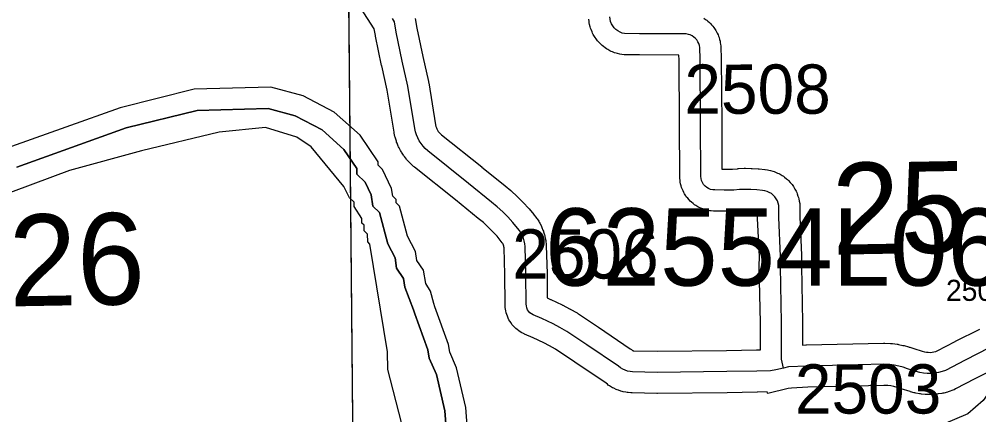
# Model space of a CAD drawing. Extents: x 23.6 to 68.7, y -63 to -29.
# Drawn here: x 43.335 to 44.699, y -56.378 to -55.816 of the extents above; entities that cross this region are included whole.
import ezdxf

# ---------------------------------------------------------------- set-up
doc = ezdxf.new("R2010")
doc.units = 0
for name, color, linetype in [('tdCoHydroRiver', 7, 'Continuous'), ('tdCoSecRdNmbr', 7, 'Continuous'), ('tdCoSecRteBand', 7, 'Continuous'), ('tdCoSecRteCL', 7, 'Continuous'), ('tdCoSectLine', 7, 'Continuous'), ('tdCoSectLinePart', 7, 'Continuous'), ('tdCoSectNmbr', 7, 'Continuous'), ('tdCoStrucPriMaintName', 7, 'Continuous'), ('tdCoSurfEarth', 7, 'Continuous'), ('tdCoSurfGravel', 7, 'Continuous'), ('tdCoTwpBndry', 7, 'Continuous'), ('tdCoTwpBndryShd', 7, 'Continuous')]:
    doc.layers.add(name, color=color, linetype=linetype)

msp = doc.modelspace()

# ---------------------------------------------------------------- linework, layer by layer
at = {"layer": 'tdCoHydroRiver'}
for points in [[(43.9128, -56.1917), (43.9094, -56.1728), (43.8998, -56.1587), (43.8981, -56.146), (43.8869, -56.1241), (43.8754, -56.0815), (43.8706, -56.0768), (43.8706, -56.0721), (43.8658, -56.0674), (43.8641, -56.0564), (43.8513, -56.0297), (43.8449, -56.0234), (43.8448, -56.0187), (43.8192, -55.981), (43.7826, -55.9482), (43.7382, -55.925), (43.6923, -55.9128), (43.5834, -55.9154), (43.4779, -55.9417), (43.3237, -55.9968)], [(43.8784, -56.3893), (43.8587, -56.3138), (43.8585, -56.2885), (43.8333, -56.1356), (43.8301, -56.1325), (43.83, -56.1214), (43.8252, -56.1167), (43.8252, -56.1089), (43.822, -56.1057), (43.8219, -56.0994), (43.8107, -56.0822), (43.8107, -56.0758), (43.8043, -56.0696), (43.7962, -56.0539), (43.7499, -55.9975), (43.7293, -55.9835), (43.6849, -55.9697), (43.6187, -55.9766), (43.5085, -56.0029), (43.4061, -56.0308), (43.2976, -56.0713)], [(44.8464, -56.0928), (44.8496, -56.0975), (44.8563, -56.1448), (44.8645, -56.17), (44.8647, -56.1984), (44.8055, -56.2795), (44.7522, -56.3131), (44.7177, -56.3403), (44.7052, -56.3578), (44.6833, -56.3769), (44.6487, -56.3915), (44.6362, -56.4058), (44.6385, -56.4784)], [(43.9192, -56.2027), (43.9128, -56.1917)], [(43.9733, -56.4184), (43.9697, -56.3679), (43.9565, -56.3112), (43.9469, -56.2892), (43.9452, -56.2782), (43.9257, -56.2247), (43.9241, -56.22), (43.9192, -56.2027)]]:
    msp.add_lwpolyline(points, dxfattribs=at)
at = {"layer": 'tdCoSecRteBand'}
for points in [[(44.7273, -56.3101), (44.6933, -56.327), (44.6658, -56.3415), (44.664, -56.3425), (44.662, -56.3432), (44.657, -56.345), (44.6557, -56.3455), (44.6544, -56.3458), (44.6493, -56.3472), (44.648, -56.3475), (44.6467, -56.3477), (44.6414, -56.3486), (44.6401, -56.3488), (44.6388, -56.349), (44.6335, -56.3494), (44.6321, -56.3495), (44.6308, -56.3495), (44.6255, -56.3494), (44.6241, -56.3494), (44.6228, -56.3493), (44.6175, -56.3488), (44.6162, -56.3486), (44.6148, -56.3484), (44.6096, -56.3474), (44.6083, -56.3471), (44.607, -56.3468), (44.6019, -56.3453), (44.6016, -56.3452), (44.6013, -56.3451), (44.5889, -56.3414), (44.5885, -56.3412), (44.5882, -56.3411), (44.5829, -56.3393), (44.5784, -56.3381), (44.5739, -56.3372), (44.5698, -56.3367), (44.5641, -56.3364), (44.4558, -56.3389), (44.4326, -56.3401), (44.4282, -56.341), (44.3993, -56.3478), (44.3991, -56.3472), (44.3986, -56.3474), (44.3982, -56.3456), (44.3843, -56.346), (44.3842, -56.346), (44.3841, -56.346), (44.3415, -56.3468), (44.3414, -56.3468), (44.3413, -56.3468), (44.2421, -56.3479), (44.2416, -56.3479), (44.2411, -56.3479), (44.2062, -56.3471), (44.2053, -56.3471), (44.2043, -56.347), (44.2006, -56.3467), (44.1989, -56.3465), (44.1972, -56.3462), (44.1936, -56.3454), (44.1918, -56.3451), (44.1902, -56.3445), (44.1867, -56.3434), (44.185, -56.3428), (44.1834, -56.3421), (44.18, -56.3405), (44.1784, -56.3397), (44.177, -56.3388), (44.1738, -56.3369), (44.1723, -56.3359), (44.1709, -56.3348), (44.169, -56.3333), (44.1249, -56.3036), (44.0973, -56.2851), (44.0888, -56.2803), (44.0805, -56.2759), (44.0652, -56.2688), (44.0533, -56.2635), (44.0525, -56.2631), (44.0518, -56.2627), (44.0493, -56.2615), (44.047, -56.2603), (44.045, -56.2587), (44.0428, -56.257), (44.0407, -56.2555), (44.039, -56.2536), (44.0371, -56.2516), (44.0353, -56.2497), (44.0339, -56.2475), (44.0324, -56.2452), (44.031, -56.2431), (44.0299, -56.2407), (44.0288, -56.2382), (44.0278, -56.2358), (44.0272, -56.2333), (44.0265, -56.2306), (44.0259, -56.2281), (44.0258, -56.2255), (44.0256, -56.2228), (44.0255, -56.2219), (44.0255, -56.221), (44.0252, -56.1788), (44.0241, -56.1411), (44.0239, -56.1395), (44.0237, -56.1383), (44.0233, -56.1371), (44.0228, -56.1359), (44.0222, -56.1348), (44.0215, -56.1337), (44.0201, -56.1318), (44.014, -56.1245), (44.0078, -56.1178), (44.0013, -56.1113), (43.9946, -56.1051), (43.9872, -56.099), (43.9548, -56.0728), (43.8967, -56.0264), (43.896, -56.0258), (43.8954, -56.0252), (43.8919, -56.0221), (43.8909, -56.0212), (43.89, -56.0203), (43.8869, -56.0169), (43.886, -56.0159), (43.8851, -56.0148), (43.8823, -56.0112), (43.8815, -56.0101), (43.8808, -56.009), (43.8783, -56.0051), (43.8775, -56.004), (43.8769, -56.0028), (43.8748, -55.9987), (43.8741, -55.9975), (43.8736, -55.9963), (43.8719, -55.992), (43.8713, -55.9907), (43.8709, -55.9895), (43.8696, -55.9851), (43.8692, -55.9838), (43.8689, -55.9825), (43.8679, -55.978), (43.8677, -55.9772), (43.8676, -55.9764), (43.8579, -55.9168), (43.85, -55.8822), (43.85, -55.8819), (43.8499, -55.8816), (43.8413, -55.8403), (43.8412, -55.8398), (43.8411, -55.8393), (43.8395, -55.8297), (43.8153, -55.7924)], [(43.8978, -55.8148), (43.9002, -55.8287), (43.9086, -55.8692), (43.9166, -55.9044), (43.9168, -55.9053), (43.9169, -55.9062), (43.9267, -55.9659), (43.9272, -55.9683), (43.9278, -55.9702), (43.9285, -55.972), (43.9295, -55.9738), (43.9305, -55.9754), (43.9317, -55.977), (43.9331, -55.9784), (43.9349, -55.9801), (43.9924, -56.026), (43.9924, -56.0261), (43.9925, -56.0261), (44.025, -56.0524), (44.0252, -56.0526), (44.0254, -56.0527), (44.0335, -56.0594), (44.034, -56.0599), (44.0345, -56.0603), (44.0423, -56.0674), (44.0428, -56.0679), (44.0433, -56.0684), (44.0507, -56.0758), (44.0512, -56.0763), (44.0517, -56.0768), (44.0588, -56.0846), (44.0592, -56.0851), (44.0597, -56.0857), (44.0664, -56.0937), (44.0666, -56.094), (44.0669, -56.0943), (44.0694, -56.0975), (44.0703, -56.0986), (44.0711, -56.0998), (44.0733, -56.1032), (44.0741, -56.1044), (44.0747, -56.1057), (44.0766, -56.1093), (44.0773, -56.1106), (44.0778, -56.1119), (44.0794, -56.1157), (44.0799, -56.117), (44.0803, -56.1183), (44.0815, -56.1223), (44.0819, -56.1236), (44.0822, -56.125), (44.083, -56.129), (44.0833, -56.1304), (44.0834, -56.1318), (44.0839, -56.1359), (44.084, -56.137), (44.084, -56.1382), (44.0852, -56.1773), (44.0852, -56.1776), (44.0852, -56.178), (44.0854, -56.2121), (44.0899, -56.2141), (44.0902, -56.2142), (44.0905, -56.2143), (44.1066, -56.2219), (44.1072, -56.2222), (44.1078, -56.2225), (44.1172, -56.2274), (44.1176, -56.2277), (44.118, -56.2279), (44.1278, -56.2335), (44.1288, -56.234), (44.1297, -56.2346), (44.1583, -56.2537), (44.1584, -56.2537), (44.1584, -56.2538), (44.2035, -56.2842), (44.2045, -56.2848), (44.2054, -56.2856), (44.2069, -56.2868), (44.2071, -56.2869), (44.2072, -56.287), (44.2074, -56.287), (44.2076, -56.2871), (44.2086, -56.2871), (44.242, -56.2879)], [(44.242, -56.2879), (44.3405, -56.2868), (44.3828, -56.286), (44.3886, -56.2858), (44.3885, -56.2472), (44.387, -56.1677), (44.387, -56.1673), (44.387, -56.1668), (44.3872, -56.1532), (44.3846, -56.0991), (44.3846, -56.0983), (44.3846, -56.0976), (44.3846, -56.0889), (44.3805, -56.0884), (44.3739, -56.088), (44.3673, -56.0879), (44.3608, -56.0882), (44.3534, -56.0889), (44.3521, -56.089), (44.3507, -56.089), (44.3373, -56.089), (44.3368, -56.089), (44.3364, -56.089), (44.323, -56.0886), (44.3223, -56.0886), (44.3217, -56.0886), (44.3187, -56.0884), (44.3163, -56.0882), (44.314, -56.0877), (44.311, -56.087), (44.3087, -56.0865), (44.3066, -56.0856), (44.3037, -56.0845), (44.3015, -56.0836), (44.2995, -56.0824), (44.2969, -56.0808), (44.2948, -56.0796), (44.293, -56.0781), (44.2907, -56.0761), (44.2889, -56.0746), (44.2873, -56.0728), (44.2853, -56.0705), (44.2837, -56.0688), (44.2825, -56.0668), (44.2808, -56.0642), (44.2796, -56.0622), (44.2786, -56.06), (44.2774, -56.0572), (44.2765, -56.055), (44.2759, -56.0527), (44.2751, -56.0498), (44.2746, -56.0475), (44.2743, -56.0451), (44.274, -56.0421), (44.2739, -56.0407), (44.2739, -56.0394), (44.2736, -55.964), (44.2728, -55.8735), (44.2726, -55.8669), (44.2165, -55.8667), (44.2163, -55.8667), (44.2162, -55.8667), (44.1949, -55.8664), (44.1917, -55.8663), (44.1886, -55.8656), (44.1853, -55.8648), (44.1833, -55.8644), (44.1813, -55.8636), (44.1781, -55.8624), (44.1762, -55.8617), (44.1744, -55.8607), (44.1714, -55.859), (44.1696, -55.858), (44.1679, -55.8568), (44.1652, -55.8547), (44.1635, -55.8535), (44.1621, -55.8521), (44.1596, -55.8497), (44.1582, -55.8482), (44.1569, -55.8466), (44.1548, -55.8439), (44.1536, -55.8422), (44.1525, -55.8404), (44.1508, -55.8375), (44.1498, -55.8357), (44.1491, -55.8338), (44.1478, -55.8306), (44.147, -55.8287), (44.1465, -55.8267), (44.1457, -55.8233), (44.1452, -55.8213), (44.145, -55.8193), (44.1446, -55.8159)], [(44.3082, -55.8147), (44.3107, -55.8163), (44.3124, -55.8175), (44.314, -55.8189), (44.3162, -55.8208), (44.3177, -55.8222), (44.3191, -55.8238), (44.321, -55.826), (44.3224, -55.8276), (44.3235, -55.8294), (44.3251, -55.8319), (44.3262, -55.8337), (44.3271, -55.8356), (44.3283, -55.8382), (44.3292, -55.8401), (44.3297, -55.8421), (44.3306, -55.845), (44.3312, -55.847), (44.3315, -55.849), (44.3319, -55.852), (44.3322, -55.8537), (44.3323, -55.8555), (44.3328, -55.872), (44.3328, -55.8723), (44.3328, -55.8726), (44.3336, -55.9635), (44.3336, -55.9636), (44.3336, -55.9637), (44.3339, -56.0289), (44.3376, -56.029), (44.3491, -56.029), (44.3559, -56.0284), (44.3567, -56.0283), (44.3575, -56.0282), (44.3657, -56.0279), (44.3665, -56.0279), (44.3673, -56.0279), (44.3755, -56.028), (44.3763, -56.028), (44.377, -56.0281), (44.3852, -56.0286), (44.386, -56.0286), (44.3868, -56.0287), (44.3949, -56.0297), (44.3951, -56.0297), (44.3953, -56.0297), (44.3987, -56.0302), (44.4007, -56.0304), (44.4027, -56.031), (44.406, -56.0319), (44.4079, -56.0324), (44.4098, -56.0332), (44.413, -56.0346), (44.4148, -56.0354), (44.4166, -56.0364), (44.4195, -56.0382), (44.4213, -56.0392), (44.4229, -56.0405), (44.4255, -56.0427), (44.4271, -56.0439), (44.4286, -56.0454), (44.4309, -56.0479), (44.4323, -56.0494), (44.4335, -56.0511), (44.4355, -56.0538), (44.4367, -56.0555), (44.4376, -56.0573), (44.4392, -56.0603), (44.4402, -56.0622), (44.4409, -56.0641), (44.442, -56.0673), (44.4427, -56.0692), (44.4432, -56.0712), (44.4439, -56.0745), (44.4446, -56.0777), (44.4446, -56.0809), (44.4446, -56.0969), (44.4472, -56.1513), (44.4472, -56.1522), (44.4472, -56.153), (44.447, -56.1671), (44.4485, -56.2463), (44.4485, -56.2466), (44.4485, -56.2468), (44.4486, -56.2792), (44.4532, -56.2789), (44.4536, -56.2789), (44.454, -56.2789), (44.5637, -56.2764), (44.5646, -56.2764), (44.5656, -56.2765), (44.5736, -56.2768), (44.575, -56.2768), (44.5765, -56.277), (44.5829, -56.2779), (44.5838, -56.278), (44.5848, -56.2782), (44.5912, -56.2795), (44.5921, -56.2797), (44.593, -56.2799), (44.5993, -56.2816), (44.6002, -56.2819), (44.6011, -56.2822), (44.6069, -56.2841), (44.6185, -56.2877), (44.6221, -56.2887), (44.6247, -56.2892), (44.6273, -56.2894), (44.63, -56.2895), (44.6327, -56.2892), (44.6353, -56.2888), (44.6379, -56.2881), (44.6397, -56.2875), (44.6656, -56.2738), (44.6659, -56.2736), (44.6662, -56.2735), (44.7005, -56.2564)]]:
    msp.add_lwpolyline(points, dxfattribs=at)
at = {"layer": 'tdCoSecRteCL'}
for points in [[(44.4216, -56.3117), (44.4187, -56.2992), (44.4185, -56.2469), (44.417, -56.1672), (44.4172, -56.1527), (44.4146, -56.0976), (44.4146, -56.0809), (44.4138, -56.0775), (44.4127, -56.0743), (44.4111, -56.0713), (44.4091, -56.0685), (44.4068, -56.0661), (44.4041, -56.0639), (44.4012, -56.0622), (44.398, -56.0608), (44.3948, -56.0599), (44.3914, -56.0595), (44.3833, -56.0585), (44.3751, -56.058), (44.3669, -56.0579), (44.3587, -56.0582), (44.3506, -56.059), (44.3372, -56.059), (44.3238, -56.0587), (44.3207, -56.0584), (44.3177, -56.0578), (44.3149, -56.0566), (44.3122, -56.055), (44.3099, -56.0531), (44.3078, -56.0507), (44.3062, -56.0481), (44.305, -56.0453), (44.3042, -56.0423), (44.3039, -56.0393), (44.3036, -55.9638), (44.3028, -55.8729), (44.3023, -55.8564), (44.3018, -55.8535), (44.301, -55.8507), (44.2998, -55.848), (44.2982, -55.8455), (44.2963, -55.8433), (44.294, -55.8413), (44.2916, -55.8397), (44.2889, -55.8384), (44.2861, -55.8375), (44.2832, -55.837), (44.2802, -55.8369), (44.2166, -55.8367), (44.1954, -55.8364), (44.1921, -55.8356), (44.1889, -55.8344), (44.1859, -55.8327), (44.1831, -55.8307), (44.1807, -55.8283), (44.1786, -55.8256), (44.1769, -55.8226), (44.1756, -55.8194), (44.1748, -55.8161), (44.1744, -55.8127)], [(44.4216, -56.3117), (44.4103, -56.3142), (44.4027, -56.3155), (44.3835, -56.316), (44.3409, -56.3168), (44.2418, -56.3179), (44.2069, -56.3171), (44.2032, -56.3168), (44.1996, -56.316), (44.1961, -56.3149), (44.1928, -56.3133), (44.1896, -56.3114), (44.1867, -56.3091), (44.1417, -56.2786), (44.1131, -56.2596), (44.1032, -56.254), (44.0938, -56.2491), (44.0777, -56.2415), (44.0655, -56.2361), (44.0631, -56.2348), (44.0609, -56.2331), (44.059, -56.2311), (44.0575, -56.2288), (44.0564, -56.2262), (44.0557, -56.2235), (44.0555, -56.2208), (44.0552, -56.1782), (44.054, -56.1391), (44.0536, -56.135), (44.0528, -56.131), (44.0516, -56.127), (44.05, -56.1232), (44.0481, -56.1196), (44.0459, -56.1161), (44.0433, -56.1129), (44.0366, -56.1048), (44.0295, -56.097), (44.0221, -56.0896), (44.0143, -56.0825), (44.0062, -56.0758), (43.9736, -56.0495), (43.9154, -56.0029), (43.912, -55.9998), (43.9088, -55.9964), (43.906, -55.9928), (43.9035, -55.9889), (43.9013, -55.9848), (43.8996, -55.9805), (43.8982, -55.9761), (43.8972, -55.9715), (43.8873, -55.911), (43.8793, -55.8755), (43.8707, -55.8343), (43.8683, -55.8198), (43.8656, -55.8149)], [(44.7139, -56.2832), (44.6796, -56.3003), (44.6518, -56.315), (44.6468, -56.3168), (44.6416, -56.3182), (44.6364, -56.319), (44.6311, -56.3195), (44.6257, -56.3194), (44.6204, -56.3189), (44.6152, -56.3179), (44.61, -56.3165), (44.5977, -56.3127), (44.5915, -56.3106), (44.5852, -56.3089), (44.5789, -56.3076), (44.5724, -56.3068), (44.5643, -56.3064), (44.4547, -56.3089), (44.4287, -56.3102), (44.4216, -56.3117)]]:
    msp.add_lwpolyline(points, dxfattribs=at)
at = {"layer": 'tdCoSectLine'}
msp.add_lwpolyline([(43.8008, -55.6326), (43.8014, -55.6401), (43.811, -56.6339)], dxfattribs=at)
at = {"layer": 'tdCoSectLinePart'}
msp.add_lwpolyline([(43.8027, -55.7762), (43.811, -56.6339)], dxfattribs=at)
at = {"layer": 'tdCoSurfEarth'}
msp.add_lwpolyline([(43.8683, -55.8198), (43.8656, -55.8149)], dxfattribs=at)
at = {"layer": 'tdCoSurfGravel'}
for points in [[(44.4216, -56.3117), (44.4187, -56.2992), (44.4185, -56.2469), (44.417, -56.1672), (44.4172, -56.1527), (44.4146, -56.0976), (44.4146, -56.0809), (44.4138, -56.0775), (44.4127, -56.0743), (44.4111, -56.0713), (44.4091, -56.0685), (44.4068, -56.0661), (44.4041, -56.0639), (44.4012, -56.0622), (44.398, -56.0608), (44.3948, -56.0599), (44.3914, -56.0595), (44.3833, -56.0585), (44.3751, -56.058), (44.3669, -56.0579), (44.3587, -56.0582), (44.3506, -56.059), (44.3372, -56.059), (44.3238, -56.0587), (44.3207, -56.0584), (44.3177, -56.0578), (44.3149, -56.0566), (44.3122, -56.055), (44.3099, -56.0531), (44.3078, -56.0507), (44.3062, -56.0481), (44.305, -56.0453), (44.3042, -56.0423), (44.3039, -56.0393), (44.3036, -55.9638), (44.3028, -55.8729), (44.3023, -55.8564), (44.3018, -55.8535), (44.301, -55.8507), (44.2998, -55.848), (44.2982, -55.8455), (44.2963, -55.8433), (44.294, -55.8413), (44.2916, -55.8397), (44.2889, -55.8384), (44.2861, -55.8375), (44.2832, -55.837), (44.2802, -55.8369), (44.2166, -55.8367), (44.1954, -55.8364), (44.1921, -55.8356), (44.1889, -55.8344), (44.1859, -55.8327), (44.1831, -55.8307), (44.1807, -55.8283), (44.1786, -55.8256), (44.1769, -55.8226), (44.1756, -55.8194), (44.1748, -55.8161), (44.1744, -55.8127)], [(44.4216, -56.3117), (44.4103, -56.3142), (44.4027, -56.3155), (44.3835, -56.316), (44.3409, -56.3168), (44.2418, -56.3179), (44.2069, -56.3171), (44.2032, -56.3168), (44.1996, -56.316), (44.1961, -56.3149), (44.1928, -56.3133), (44.1896, -56.3114), (44.1867, -56.3091), (44.1417, -56.2786), (44.1131, -56.2596), (44.1032, -56.254), (44.0938, -56.2491), (44.0777, -56.2415), (44.0655, -56.2361), (44.0631, -56.2348), (44.0609, -56.2331), (44.059, -56.2311), (44.0575, -56.2288), (44.0564, -56.2262), (44.0557, -56.2235), (44.0555, -56.2208), (44.0552, -56.1782), (44.054, -56.1391), (44.0536, -56.135), (44.0528, -56.131), (44.0516, -56.127), (44.05, -56.1232), (44.0481, -56.1196), (44.0459, -56.1161), (44.0433, -56.1129), (44.0366, -56.1048), (44.0295, -56.097), (44.0221, -56.0896), (44.0143, -56.0825), (44.0062, -56.0758), (43.9736, -56.0495), (43.9154, -56.0029), (43.912, -55.9998), (43.9088, -55.9964), (43.906, -55.9928), (43.9035, -55.9889), (43.9013, -55.9848), (43.8996, -55.9805), (43.8982, -55.9761), (43.8972, -55.9715), (43.8873, -55.911), (43.8793, -55.8755), (43.8707, -55.8343), (43.8683, -55.8198)], [(44.7139, -56.2832), (44.6796, -56.3003), (44.6518, -56.315), (44.6468, -56.3168), (44.6416, -56.3182), (44.6364, -56.319), (44.6311, -56.3195), (44.6257, -56.3194), (44.6204, -56.3189), (44.6152, -56.3179), (44.61, -56.3165), (44.5977, -56.3127), (44.5915, -56.3106), (44.5852, -56.3089), (44.5789, -56.3076), (44.5724, -56.3068), (44.5643, -56.3064), (44.4547, -56.3089), (44.4287, -56.3102), (44.4216, -56.3117)]]:
    msp.add_lwpolyline(points, dxfattribs=at)
at = {"layer": 'tdCoTwpBndry'}
for points in [[(43.8831, -56.1969), (43.8809, -56.1844), (43.8709, -56.1697), (43.869, -56.1552), (43.8586, -56.135), (43.8467, -56.0909), (43.8375, -56.0819), (43.835, -56.0654), (43.8264, -56.0475), (43.8149, -56.0362), (43.8148, -56.0281), (43.7964, -56.001), (43.7653, -55.9732), (43.7272, -55.9532), (43.6887, -55.943), (43.5874, -55.9455), (43.4866, -55.9705), (43.3311, -56.0262)], [(43.9434, -56.4221), (43.9398, -56.3725), (43.9278, -56.3208), (43.9177, -56.2977), (43.9158, -56.2857), (43.8973, -56.2348), (43.8953, -56.229), (43.8831, -56.1969)]]:
    msp.add_lwpolyline(points, dxfattribs=at)
at = {"layer": 'tdCoTwpBndryShd'}
msp.add_lwpolyline([(43.3311, -56.0262), (43.4866, -55.9705), (43.5874, -55.9455), (43.6887, -55.943), (43.7272, -55.9532), (43.7653, -55.9732), (43.7964, -56.001), (43.8148, -56.0281), (43.8149, -56.0362), (43.8264, -56.0475), (43.835, -56.0654), (43.8375, -56.0819), (43.8467, -56.0909), (43.8586, -56.135), (43.869, -56.1552), (43.8709, -56.1697), (43.8809, -56.1844), (43.8831, -56.1969), (43.8953, -56.229), (43.8973, -56.2348), (43.9158, -56.2857), (43.9177, -56.2977), (43.9278, -56.3208), (43.9398, -56.3725), (43.9434, -56.4221)], dxfattribs=at)

# ---------------------------------------------------------------- texts
at = {"layer": 'tdCoSecRdNmbr'}
for s, height, rotation, p in [('2508', 0.07, 0.0344, (44.2804, -55.9504)), ('2506', 0.07, 0.0342, (44.0356, -56.1846)), ('2505', 0.03, 0.0333, (44.6525, -56.2163)), ('2503', 0.07, 0.0345, (44.4376, -56.3765))]:
    msp.add_text(s, height=height, rotation=rotation, dxfattribs=at).set_placement(p)
at = {"layer": 'tdCoSectNmbr'}
for s, rotation, p in [('25', 1.0345, (44.4913, -56.1507)), ('26', 1.0337, (43.3209, -56.2242))]:
    msp.add_text(s, height=0.13, rotation=rotation, dxfattribs=at).set_placement(p)
at = {"layer": 'tdCoStrucPriMaintName'}
msp.add_text('62554L063', height=0.11, dxfattribs=at).set_placement((44.0822, -56.1947))
msp.add_text('62554L063', height=0.11, dxfattribs=at).set_placement((44.0822, -56.1947))
msp.add_text('62554L063', height=0.11, dxfattribs=at).set_placement((44.0822, -56.1947))

doc.saveas('drawing.dxf')
